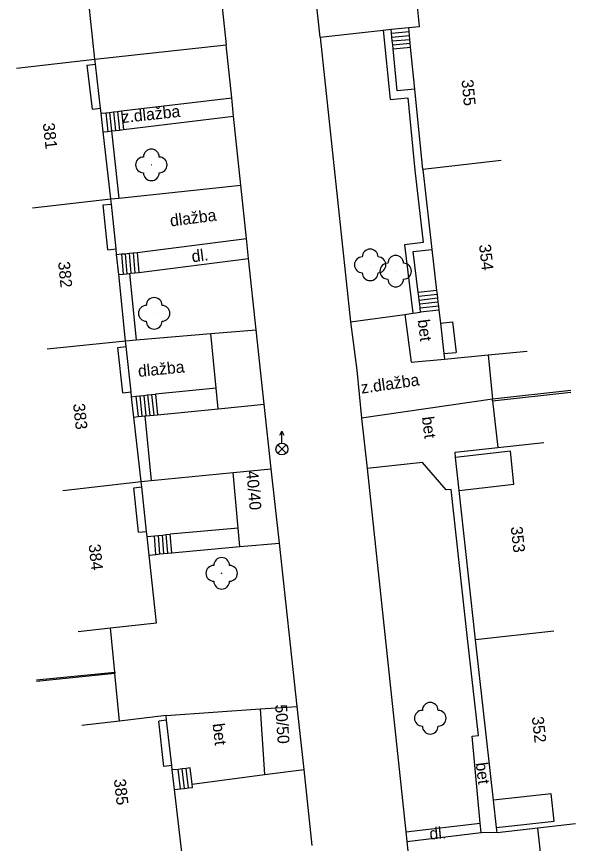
# Model space of a CAD drawing. Extents: x -544674 to -541478, y -1199076 to -1195527.
# Drawn here: x -542508.2 to -542472.8, y -1198423.1 to -1198370.7 of the extents above; entities that cross this region are included whole.
import ezdxf

# ---------------------------------------------------------------- set-up
doc = ezdxf.new("R2010")
doc.units = 0
for name, color, linetype in [('BUDOVY_MĚŘ', 7, 'Continuous'), ('POMOC_POPIS', 7, 'Continuous'), ('ROZHRANÍ_PLOCH', 7, 'Continuous'), ('ZELEŇ', 7, 'Continuous'), ('ZN_BP', 7, 'Continuous'), ('ZN_DOPLŇKOVÉ', 7, 'Continuous'), ('Č_POPIS_ORIENT', 7, 'Continuous')]:
    doc.layers.add(name, color=color, linetype=linetype)

msp = doc.modelspace()

# ---------------------------------------------------------------- linework, layer by layer
at = {"layer": 'BUDOVY_MĚŘ'}
for points in [[(-542483.36, -1198371.4), (-542482.69, -1198371.34), (-542482.98, -1198368.36), (-542481.06, -1198368.44)], [(-542503.28, -1198373.41), (-542503.73, -1198369.19)], [(-542483.34, -1198371.65), (-542483.36, -1198371.4)], [(-542483.32, -1198371.9), (-542483.34, -1198371.65)], [(-542483.3, -1198372.15), (-542483.32, -1198371.9)], [(-542483.28, -1198372.4), (-542483.3, -1198372.15)], [(-542483.26, -1198372.64), (-542483.28, -1198372.4)], [(-542482.99, -1198375.31), (-542483.26, -1198372.64)], [(-542508.25, -1198373.98), (-542503.28, -1198373.41)], [(-542503.24, -1198373.73), (-542503.28, -1198373.41)], [(-542502.92, -1198376.52), (-542503.24, -1198373.73)], [(-542482.49, -1198380.4), (-542482.99, -1198375.31)], [(-542502.88, -1198376.84), (-542502.92, -1198376.52)], [(-542502.75, -1198378.02), (-542502.88, -1198376.84)], [(-542502.26, -1198382.27), (-542502.75, -1198378.02)], [(-542477.52, -1198379.83), (-542482.49, -1198380.4)], [(-542482.49, -1198380.4), (-542481.9, -1198385.47)], [(-542507.23, -1198382.84), (-542502.26, -1198382.27)], [(-542502.23, -1198382.59), (-542502.26, -1198382.27)], [(-542501.94, -1198385.44), (-542502.23, -1198382.59)], [(-542501.9, -1198385.79), (-542501.94, -1198385.44)], [(-542481.9, -1198385.47), (-542481.61, -1198388.07)], [(-542501.77, -1198387.06), (-542501.9, -1198385.79)], [(-542501.34, -1198391.27), (-542501.77, -1198387.06)], [(-542481.61, -1198388.07), (-542481.58, -1198388.32)], [(-542481.58, -1198388.32), (-542481.55, -1198388.57)], [(-542481.55, -1198388.57), (-542481.52, -1198388.82)], [(-542481.52, -1198388.82), (-542481.49, -1198389.07)], [(-542481.49, -1198389.07), (-542481.46, -1198389.32)], [(-542481.46, -1198389.32), (-542481.36, -1198390.14)], [(-542481.36, -1198390.14), (-542481.14, -1198392.07)], [(-542506.31, -1198391.78), (-542501.34, -1198391.27)], [(-542501.3, -1198391.62), (-542501.34, -1198391.27)], [(-542500.98, -1198394.5), (-542501.3, -1198391.62)], [(-542481.14, -1198392.07), (-542481.1, -1198392.42)], [(-542481.1, -1198392.42), (-542478.34, -1198392.16)], [(-542478.34, -1198392.16), (-542475.86, -1198391.93)], [(-542500.95, -1198394.81), (-542500.98, -1198394.5)], [(-542500.8, -1198396.1), (-542500.95, -1198394.81)], [(-542500.34, -1198400.19), (-542500.8, -1198396.1)], [(-542480.4, -1198398.66), (-542480.44, -1198398.33), (-542477.73, -1198398.03)], [(-542477.73, -1198398.03), (-542474.81, -1198397.71)], [(-542480.18, -1198400.75), (-542480.4, -1198398.66)], [(-542505.31, -1198400.75), (-542500.34, -1198400.19)], [(-542500.3, -1198400.53), (-542500.34, -1198400.19)], [(-542500, -1198403.35), (-542500.3, -1198400.53)], [(-542479.14, -1198410.23), (-542480.18, -1198400.75)], [(-542499.96, -1198403.68), (-542500, -1198403.35)], [(-542499.84, -1198404.85), (-542499.96, -1198403.68)], [(-542502.3, -1198409.47), (-542499.37, -1198409.15), (-542499.84, -1198404.85)], [(-542504.34, -1198409.69), (-542502.3, -1198409.47)], [(-542474.17, -1198409.67), (-542479.14, -1198410.23)], [(-542478, -1198420.4), (-542479.14, -1198410.23)], [(-542501.71, -1198415.38), (-542504.1, -1198415.67)], [(-542498.77, -1198415.02), (-542501.71, -1198415.38)], [(-542498.74, -1198415.32), (-542498.77, -1198415.02)], [(-542498.41, -1198418.2), (-542498.74, -1198415.32)], [(-542498.38, -1198418.48), (-542498.41, -1198418.2)], [(-542498.24, -1198419.72), (-542498.38, -1198418.48)], [(-542497.73, -1198424.05), (-542498.24, -1198419.72)], [(-542477.81, -1198422.13), (-542478, -1198420.4)], [(-542477.77, -1198422.46), (-542477.81, -1198422.13)], [(-542475.19, -1198422.17), (-542477.77, -1198422.46)], [(-542472.8, -1198421.9), (-542475.19, -1198422.17)]]:
    msp.add_lwpolyline(points, dxfattribs=at)
at = {"layer": 'ROZHRANÍ_PLOCH'}
for points in [[(-542489, -1198372), (-542489.63, -1198366.17)], [(-542495.41, -1198368.12), (-542494.96, -1198372.49)], [(-542484.48, -1198371.51), (-542483.36, -1198371.4)], [(-542489, -1198372), (-542485, -1198371.57)], [(-542485, -1198371.57), (-542484.48, -1198371.51)], [(-542485, -1198371.57), (-542484.55, -1198375.97), (-542483.43, -1198375.86), (-542482.99, -1198380.45), (-542482.46, -1198385.03), (-542483.65, -1198385.17), (-542483.12, -1198389.52)], [(-542484.46, -1198371.76), (-542484.48, -1198371.51)], [(-542484.46, -1198371.76), (-542483.34, -1198371.65)], [(-542484.44, -1198372), (-542484.46, -1198371.76)], [(-542484.44, -1198372), (-542483.32, -1198371.9)], [(-542503.28, -1198373.41), (-542494.96, -1198372.49)], [(-542494.6, -1198375.85), (-542494.96, -1198372.49)], [(-542489, -1198372), (-542487.07, -1198390.07)], [(-542484.42, -1198372.25), (-542484.44, -1198372)], [(-542484.42, -1198372.25), (-542483.3, -1198372.15)], [(-542484.39, -1198372.5), (-542484.42, -1198372.25)], [(-542484.39, -1198372.5), (-542483.28, -1198372.4)], [(-542484.37, -1198372.75), (-542484.39, -1198372.5)], [(-542484.37, -1198372.75), (-542483.26, -1198372.64)], [(-542482.99, -1198375.31), (-542484.1, -1198375.42), (-542484.37, -1198372.75)], [(-542503.76, -1198373.79), (-542503.24, -1198373.73)], [(-542503.44, -1198376.58), (-542503.76, -1198373.79)], [(-542501.6, -1198376.69), (-542494.6, -1198375.85)], [(-542494.48, -1198377.03), (-542494.6, -1198375.85)], [(-542503.44, -1198376.58), (-542502.92, -1198376.52)], [(-542501.85, -1198376.72), (-542501.6, -1198376.69)], [(-542501.6, -1198376.69), (-542501.47, -1198377.87)], [(-542502.88, -1198376.84), (-542502.59, -1198376.81)], [(-542502.59, -1198376.81), (-542502.35, -1198376.78)], [(-542502.59, -1198376.81), (-542502.46, -1198377.99)], [(-542502.35, -1198376.78), (-542502.1, -1198376.75)], [(-542502.35, -1198376.78), (-542502.22, -1198377.96)], [(-542502.1, -1198376.75), (-542501.85, -1198376.72)], [(-542502.1, -1198376.75), (-542501.97, -1198377.93)], [(-542501.85, -1198376.72), (-542501.72, -1198377.9)], [(-542501.47, -1198377.87), (-542494.48, -1198377.03)], [(-542494.02, -1198381.39), (-542494.48, -1198377.03)], [(-542502.75, -1198378.02), (-542502.46, -1198377.99)], [(-542502.46, -1198377.99), (-542502.22, -1198377.96)], [(-542502.22, -1198377.96), (-542501.97, -1198377.93)], [(-542502.22, -1198377.96), (-542501.76, -1198382.22)], [(-542501.97, -1198377.93), (-542501.72, -1198377.9)], [(-542501.72, -1198377.9), (-542501.47, -1198377.87)], [(-542501.76, -1198382.22), (-542494.02, -1198381.39)], [(-542493.66, -1198384.77), (-542494.02, -1198381.39)], [(-542502.26, -1198382.27), (-542501.76, -1198382.22)], [(-542502.76, -1198382.64), (-542502.23, -1198382.59)], [(-542502.46, -1198385.5), (-542502.76, -1198382.64)], [(-542500.6, -1198385.66), (-542493.66, -1198384.77)], [(-542493.53, -1198386.04), (-542493.66, -1198384.77)], [(-542502.46, -1198385.5), (-542501.94, -1198385.44)], [(-542482.77, -1198388.21), (-542483.09, -1198385.61), (-542481.9, -1198385.47)], [(-542501.9, -1198385.79), (-542501.59, -1198385.76)], [(-542501.59, -1198385.76), (-542501.35, -1198385.74)], [(-542501.59, -1198385.76), (-542501.49, -1198387.03)], [(-542501.35, -1198385.74), (-542501.1, -1198385.71)], [(-542501.35, -1198385.74), (-542501.25, -1198387.01)], [(-542501.1, -1198385.71), (-542500.85, -1198385.69)], [(-542501.1, -1198385.71), (-542501, -1198386.98)], [(-542500.85, -1198385.69), (-542500.6, -1198385.66)], [(-542500.85, -1198385.69), (-542500.75, -1198386.96)], [(-542500.6, -1198385.66), (-542500.5, -1198386.93)], [(-542500.5, -1198386.93), (-542493.53, -1198386.04)], [(-542493.06, -1198390.57), (-542493.53, -1198386.04)], [(-542501.77, -1198387.06), (-542501.49, -1198387.03)], [(-542501.49, -1198387.03), (-542501.25, -1198387.01)], [(-542501.25, -1198387.01), (-542501.09, -1198386.99)], [(-542501.09, -1198386.99), (-542501, -1198386.98)], [(-542501.09, -1198386.99), (-542500.66, -1198391.21)], [(-542501, -1198386.98), (-542500.75, -1198386.96)], [(-542500.75, -1198386.96), (-542500.5, -1198386.93)], [(-542481.61, -1198388.07), (-542482.77, -1198388.21)], [(-542482.74, -1198388.46), (-542482.77, -1198388.21)], [(-542481.58, -1198388.32), (-542482.74, -1198388.46)], [(-542482.71, -1198388.71), (-542482.74, -1198388.46)], [(-542481.55, -1198388.57), (-542482.71, -1198388.71)], [(-542482.68, -1198388.95), (-542482.71, -1198388.71)], [(-542481.52, -1198388.82), (-542482.68, -1198388.95)], [(-542482.65, -1198389.2), (-542482.68, -1198388.95)], [(-542481.49, -1198389.07), (-542482.65, -1198389.2)], [(-542482.62, -1198389.45), (-542482.65, -1198389.2)], [(-542487.07, -1198390.07), (-542483.62, -1198389.59)], [(-542483.62, -1198389.59), (-542483.12, -1198389.52)], [(-542483.62, -1198389.59), (-542483.23, -1198392.62), (-542481.1, -1198392.42)], [(-542483.12, -1198389.52), (-542482.62, -1198389.45)], [(-542481.46, -1198389.32), (-542482.62, -1198389.45)], [(-542487.07, -1198390.07), (-542486.67, -1198393.13), (-542486.38, -1198396.17)], [(-542481.36, -1198390.14), (-542480.6, -1198390.06)], [(-542480.6, -1198390.06), (-542480.37, -1198392)], [(-542500.66, -1198391.21), (-542495.93, -1198390.81)], [(-542495.93, -1198390.81), (-542493.06, -1198390.57)], [(-542495.59, -1198394.26), (-542495.93, -1198390.81)], [(-542492.54, -1198395.28), (-542493.06, -1198390.57)], [(-542501.34, -1198391.27), (-542500.66, -1198391.21)], [(-542501.82, -1198391.68), (-542501.3, -1198391.62)], [(-542501.5, -1198394.56), (-542501.82, -1198391.68)], [(-542481.14, -1198392.07), (-542480.37, -1198392)], [(-542501.5, -1198394.56), (-542500.98, -1198394.5)], [(-542495.59, -1198394.26), (-542499.44, -1198394.64)], [(-542495.46, -1198395.57), (-542495.59, -1198394.26)], [(-542500.95, -1198394.81), (-542500.68, -1198394.78)], [(-542500.68, -1198394.78), (-542500.43, -1198394.75)], [(-542500.68, -1198394.78), (-542500.54, -1198396.07)], [(-542500.43, -1198394.75), (-542500.18, -1198394.73)], [(-542500.43, -1198394.75), (-542500.3, -1198396.05)], [(-542500.18, -1198394.73), (-542499.94, -1198394.7)], [(-542500.18, -1198394.73), (-542500.05, -1198396.02)], [(-542499.94, -1198394.7), (-542499.69, -1198394.67)], [(-542499.94, -1198394.7), (-542499.8, -1198396)], [(-542499.69, -1198394.67), (-542499.44, -1198394.64)], [(-542499.69, -1198394.67), (-542499.55, -1198395.97)], [(-542499.44, -1198394.64), (-542499.3, -1198395.95)], [(-542478.07, -1198394.97), (-542486.38, -1198396.17)], [(-542499.3, -1198395.95), (-542495.46, -1198395.57)], [(-542495.46, -1198395.57), (-542492.54, -1198395.28)], [(-542492.09, -1198399.39), (-542492.54, -1198395.28)], [(-542500.8, -1198396.1), (-542500.54, -1198396.07)], [(-542500.54, -1198396.07), (-542500.3, -1198396.05)], [(-542500.3, -1198396.05), (-542500.12, -1198396.03)], [(-542500.12, -1198396.03), (-542500.05, -1198396.02)], [(-542500.12, -1198396.03), (-542499.71, -1198400.13)], [(-542500.05, -1198396.02), (-542499.8, -1198396)], [(-542499.8, -1198396), (-542499.55, -1198395.97)], [(-542499.55, -1198395.97), (-542499.3, -1198395.95)], [(-542486.38, -1198396.17), (-542486.01, -1198399.36)], [(-542480.18, -1198400.75), (-542476.7, -1198400.36), (-542476.93, -1198398.27), (-542480.4, -1198398.66)], [(-542478.84, -1198421.85), (-542479.35, -1198416.33), (-542478.96, -1198416.3), (-542479.67, -1198409.96), (-542480.69, -1198400.69), (-542481, -1198400.72), (-542482.5, -1198398.99), (-542486.01, -1198399.36)], [(-542499.71, -1198400.13), (-542494.51, -1198399.62)], [(-542494.51, -1198399.62), (-542492.09, -1198399.39)], [(-542494.19, -1198403.14), (-542494.51, -1198399.62)], [(-542491.58, -1198404.09), (-542492.09, -1198399.39)], [(-542486.01, -1198399.36), (-542483.56, -1198422.41)], [(-542500.34, -1198400.19), (-542499.71, -1198400.13)], [(-542500.81, -1198400.58), (-542500.3, -1198400.53)], [(-542500.51, -1198403.41), (-542500.81, -1198400.58)], [(-542500.51, -1198403.41), (-542500, -1198403.35)], [(-542494.19, -1198403.14), (-542498.5, -1198403.52)], [(-542494.09, -1198404.31), (-542494.19, -1198403.14)], [(-542499.96, -1198403.68), (-542499.5, -1198403.63)], [(-542499.5, -1198403.63), (-542499.25, -1198403.61)], [(-542499.41, -1198404.81), (-542499.5, -1198403.63)], [(-542499.25, -1198403.61), (-542499, -1198403.58)], [(-542499.16, -1198404.78), (-542499.25, -1198403.61)], [(-542499, -1198403.58), (-542498.75, -1198403.55)], [(-542498.91, -1198404.76), (-542499, -1198403.58)], [(-542498.75, -1198403.55), (-542498.5, -1198403.52)], [(-542498.66, -1198404.73), (-542498.75, -1198403.55)], [(-542498.41, -1198404.7), (-542498.5, -1198403.52)], [(-542498.41, -1198404.7), (-542494.09, -1198404.31)], [(-542494.09, -1198404.31), (-542491.58, -1198404.09)], [(-542490.45, -1198414.45), (-542491.58, -1198404.09)], [(-542499.84, -1198404.85), (-542499.41, -1198404.81)], [(-542499.41, -1198404.81), (-542499.16, -1198404.78)], [(-542499.16, -1198404.78), (-542498.91, -1198404.76)], [(-542498.91, -1198404.76), (-542498.66, -1198404.73)], [(-542498.66, -1198404.73), (-542498.41, -1198404.7)], [(-542502.02, -1198412.27), (-542502.3, -1198409.47)], [(-542501.71, -1198415.38), (-542502.01, -1198412.37)], [(-542492.8, -1198414.61), (-542490.45, -1198414.45)], [(-542490.01, -1198418.46), (-542490.45, -1198414.45)], [(-542498.77, -1198415.02), (-542492.8, -1198414.61)], [(-542492.8, -1198414.61), (-542492.52, -1198418.76)], [(-542498.74, -1198415.32), (-542499.23, -1198415.38)], [(-542498.9, -1198418.26), (-542499.23, -1198415.38)], [(-542498.41, -1198418.2), (-542498.9, -1198418.26)], [(-542497.99, -1198418.44), (-542498.38, -1198418.48)], [(-542497.74, -1198418.41), (-542497.99, -1198418.44)], [(-542497.85, -1198419.68), (-542497.99, -1198418.44)], [(-542497.49, -1198418.38), (-542497.74, -1198418.41)], [(-542497.6, -1198419.65), (-542497.74, -1198418.41)], [(-542497.12, -1198419.39), (-542497.24, -1198418.35), (-542497.49, -1198418.38)], [(-542497.35, -1198419.62), (-542497.49, -1198418.38)], [(-542492.52, -1198418.76), (-542490.01, -1198418.46)], [(-542489.49, -1198423.27), (-542490.01, -1198418.46)], [(-542497.12, -1198419.39), (-542492.52, -1198418.76)], [(-542498.24, -1198419.72), (-542497.85, -1198419.68)], [(-542497.85, -1198419.68), (-542497.6, -1198419.65)], [(-542497.6, -1198419.65), (-542497.35, -1198419.62)], [(-542497.35, -1198419.62), (-542497.1, -1198419.59), (-542497.12, -1198419.39)], [(-542477.81, -1198422.13), (-542474.16, -1198421.72), (-542474.35, -1198419.99), (-542478, -1198420.4)], [(-542483.56, -1198422.41), (-542478.84, -1198421.85)], [(-542478.79, -1198422.45), (-542478.84, -1198421.85)], [(-542474.89, -1198424.85), (-542475.19, -1198422.17)], [(-542483.56, -1198422.41), (-542483.5, -1198423.01)], [(-542483.5, -1198423.01), (-542478.79, -1198422.45)], [(-542477.77, -1198422.46), (-542478.79, -1198422.45)], [(-542483.5, -1198423.01), (-542483.2, -1198425.83)]]:
    msp.add_lwpolyline(points, dxfattribs=at)
at = {"layer": 'ZELEŇ'}
for centre in [(-542499.7, -1198380.11), (-542485.82, -1198386.45), (-542484.2, -1198386.85), (-542499.52, -1198389.52), (-542495.24, -1198406.01), (-542482.01, -1198415.2)]:
    msp.add_circle(centre, 0.0005, dxfattribs=at)
for centre, start, end in [((-542499.7, -1198379.61), 0, 180), ((-542500.2, -1198380.11), 90, 270), ((-542499.2, -1198380.11), 270, 90), ((-542499.7, -1198380.61), 180, 360), ((-542485.82, -1198385.95), 0, 180), ((-542486.32, -1198386.45), 90, 270), ((-542485.32, -1198386.45), 270, 90), ((-542484.2, -1198386.35), 0, 180), ((-542484.7, -1198386.85), 90, 270), ((-542483.7, -1198386.85), 270, 90), ((-542485.82, -1198386.95), 180, 360), ((-542484.2, -1198387.35), 180, 360), ((-542499.52, -1198389.02), 0, 180), ((-542500.02, -1198389.52), 90, 270), ((-542499.02, -1198389.52), 270, 90), ((-542499.52, -1198390.02), 180, 360), ((-542495.24, -1198405.51), 0, 180), ((-542495.74, -1198406.01), 90, 270), ((-542494.74, -1198406.01), 270, 90), ((-542495.24, -1198406.51), 180, 360), ((-542482.01, -1198414.7), 0, 180), ((-542482.51, -1198415.2), 90, 270), ((-542481.51, -1198415.2), 270, 90), ((-542482.01, -1198415.7), 180, 360)]:
    msp.add_arc(centre, 0.5, start, end, dxfattribs=at)
at = {"layer": 'ZN_BP'}
for p, q in [((-542491.42, -1198397.755), (-542491.42, -1198397.005)), ((-542491.685, -1198398.394), (-542491.156, -1198397.866)), ((-542491.156, -1198398.398), (-542491.685, -1198397.866))]:
    msp.add_line(p, q, dxfattribs=at)
msp.add_lwpolyline([(-542491.545, -1198397.255), (-542491.42, -1198397.005), (-542491.295, -1198397.255)], dxfattribs=at)
msp.add_circle((-542491.42, -1198398.13), 0.375, dxfattribs=at)
at = {"layer": 'ZN_DOPLŇKOVÉ'}
for points in [[(-542478.34, -1198392.16), (-542478.07, -1198394.97)], [(-542473.1, -1198394.42), (-542478.07, -1198394.97)], [(-542478.06, -1198395.07), (-542473.09, -1198394.52)], [(-542478.06, -1198395.07), (-542478.07, -1198394.97)], [(-542478.06, -1198395.07), (-542477.73, -1198398.03)], [(-542506.99, -1198412.77), (-542502.02, -1198412.27)], [(-542502.02, -1198412.27), (-542502.01, -1198412.37)], [(-542502.01, -1198412.37), (-542506.99, -1198412.87)]]:
    msp.add_lwpolyline(points, dxfattribs=at)

# ---------------------------------------------------------------- texts
at = {"layer": 'POMOC_POPIS'}
for s, rotation, p in [('z.dlažba', 6.14, (-542501.55, -1198377.46)), ('dlažba', 7.32, (-542498.47, -1198384.02)), ('dl.', 7.32, (-542497.1, -1198386.29)), ('bet', 277.15, (-542482.81, -1198389.95)), ('dlažba', 5.66, (-542500.51, -1198393.56)), ('z.dlažba', 8.22, (-542486.36, -1198394.62)), ('bet', 277.15, (-542482.54, -1198396.11)), ('40/40', 275.09, (-542493.68, -1198399.53)), ('50/50', 273.9, (-542491.85, -1198414.34)), ('bet', 276.57, (-542495.82, -1198415.56)), ('bet', 277.15, (-542479.13, -1198418.04)), ('dl.', 5.04, (-542482.03, -1198422.9))]:
    msp.add_text(s, height=0.75, rotation=rotation, dxfattribs=at).set_placement(p)
at = {"layer": 'Č_POPIS_ORIENT'}
for s, rotation, p in [('355', 275.52, (-542480.03, -1198374.73)), ('381', 276.57, (-542506.59, -1198377.48)), ('354', 276.6, (-542478.92, -1198385.18)), ('382', 275.84, (-542505.62, -1198386.27)), ('383', 276.4, (-542504.67, -1198395.27)), ('353', 276.23, (-542476.91, -1198403.07)), ('384', 276.18, (-542503.68, -1198404.19)), ('352', 276.39, (-542475.57, -1198415.13)), ('385', 276.57, (-542502.08, -1198419.08))]:
    msp.add_text(s, height=0.75, rotation=rotation, dxfattribs=at).set_placement(p)

doc.saveas('drawing.dxf')
